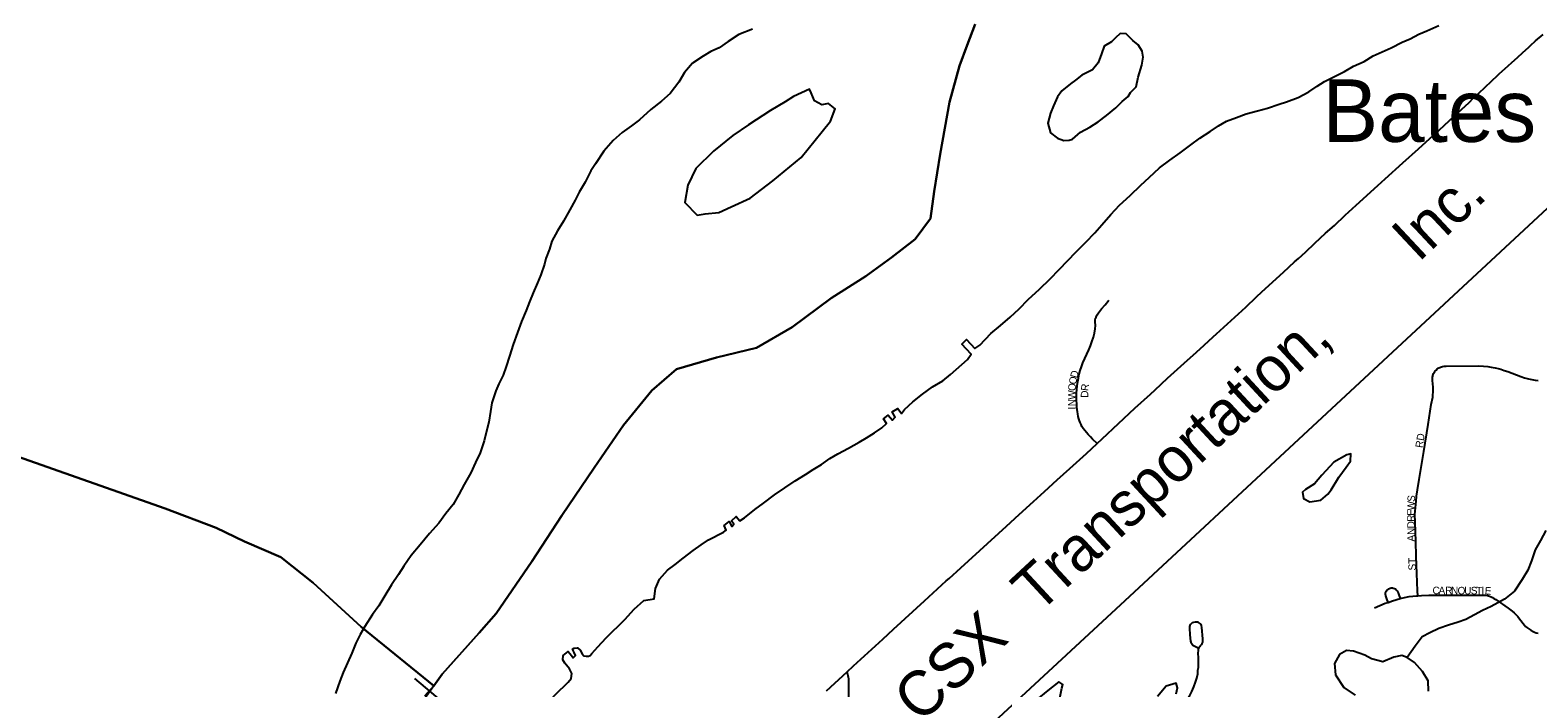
# Model space of a CAD drawing. Extents: x 1443599 to 1910620, y 1028088 to 1361369.
# Drawn here: x 1662843 to 1672898, y 1306313 to 1310700 of the extents above; entities that cross this region are included whole.
import ezdxf

# ---------------------------------------------------------------- set-up
doc = ezdxf.new("R2010")
doc.units = 0
for name, color, linetype in [('GM_X_Adjacent_County', 7, 'Continuous'), ('GM_X_Corporation', 7, 'Continuous'), ('GM_X_County', 7, 'Continuous'), ('GM_X_Interstate_Route', 7, 'Continuous'), ('GM_X_Major_River', 7, 'Continuous'), ('GM_X_Minor_Lake', 7, 'Continuous'), ('GM_X_Minor_River', 7, 'Continuous'), ('GM_X_Rail_Line', 7, 'Continuous'), ('GM_X_Rail_Line_Text', 7, 'Continuous'), ('GM_X_State_Route', 7, 'Continuous'), ('GM_X_Township', 7, 'Continuous'), ('GM_X_Township_Road', 7, 'Continuous'), ('GM_X_Township_Subdivision', 7, 'Continuous'), ('GM_X_Township_Subdivision_Text', 7, 'Continuous'), ('GM_X_Unincorporated_Text', 7, 'Continuous')]:
    doc.layers.add(name, color=color, linetype=linetype)

msp = doc.modelspace()

# ---------------------------------------------------------------- linework, layer by layer
at = {"layer": 'GM_X_Adjacent_County'}
msp.add_lwpolyline([(1669146, 1310740), (1669093, 1310600), (1669042, 1310462), (1668974, 1310219), (1668913, 1309874), (1668871, 1309624), (1668847, 1309444), (1668745, 1309307), (1668588, 1309184), (1668416, 1309060), (1668185, 1308912), (1667925, 1308720), (1667686, 1308581), (1667420, 1308516), (1667153, 1308439), (1666988, 1308297), (1666801, 1308065), (1666604, 1307780), (1666389, 1307462), (1666188, 1307157), (1665951, 1306810), (1665838, 1306681), (1665591, 1306405), (1665536, 1306327), (1665475, 1306259)], dxfattribs=at)
at = {"layer": 'GM_X_Corporation'}
for points in [[(1669146, 1310740), (1669093, 1310600), (1669042, 1310462), (1668974, 1310219), (1668913, 1309874), (1668871, 1309624), (1668847, 1309444), (1668745, 1309307), (1668588, 1309184), (1668416, 1309060), (1668185, 1308912), (1667925, 1308720), (1667686, 1308581), (1667420, 1308516), (1667153, 1308439), (1666988, 1308297), (1666801, 1308065), (1666604, 1307780), (1666389, 1307462), (1666188, 1307157), (1665951, 1306810), (1665838, 1306681), (1665591, 1306405), (1665536, 1306327), (1665051, 1306720), (1664731, 1307013), (1664515, 1307184), (1664273, 1307289), (1664083, 1307381), (1663744, 1307510), (1662720, 1307870)], [(1662720, 1307870), (1663744, 1307510), (1664083, 1307381), (1664273, 1307289), (1664515, 1307184), (1664731, 1307013), (1665051, 1306720), (1665536, 1306327), (1665414, 1306157)]]:
    msp.add_lwpolyline(points, dxfattribs=at)
at = {"layer": 'GM_X_County'}
msp.add_lwpolyline([(1665475, 1306259), (1665536, 1306327), (1665591, 1306405), (1665838, 1306681), (1665951, 1306810), (1666188, 1307157), (1666389, 1307462), (1666604, 1307780), (1666801, 1308065), (1666988, 1308297), (1667153, 1308439), (1667420, 1308516), (1667686, 1308581), (1667925, 1308720), (1668185, 1308912), (1668416, 1309060), (1668588, 1309184), (1668745, 1309307), (1668847, 1309444), (1668871, 1309624), (1668913, 1309874), (1668974, 1310219), (1669042, 1310462), (1669093, 1310600), (1669146, 1310740)], dxfattribs=at)
at = {"layer": 'GM_X_Interstate_Route'}
msp.add_lwpolyline([(1665405, 1306375), (1665775, 1306065)], dxfattribs=at)
at = {"layer": 'GM_X_Major_River'}
msp.add_line((1670166, 1310258), (1670182, 1310284), dxfattribs=at)
for points in [[(1667660, 1310706), (1667569, 1310671), (1667497, 1310625), (1667437, 1310582), (1667383, 1310558), (1667331, 1310526), (1667260, 1310479), (1667206, 1310417), (1667169, 1310353), (1667111, 1310277), (1667053, 1310226), (1666982, 1310170), (1666906, 1310103), (1666854, 1310063), (1666791, 1310017), (1666732, 1309964), (1666669, 1309892), (1666614, 1309809), (1666582, 1309762), (1666545, 1309686), (1666505, 1309620), (1666478, 1309567), (1666442, 1309501), (1666399, 1309425), (1666359, 1309361), (1666322, 1309293), (1666306, 1309239), (1666283, 1309177), (1666274, 1309140), (1666248, 1309069), (1666226, 1309015), (1666198, 1308949), (1666173, 1308887), (1666151, 1308831), (1666120, 1308757), (1666092, 1308683), (1666065, 1308603), (1666040, 1308525), (1666018, 1308457), (1665997, 1308399), (1665969, 1308342), (1665948, 1308295), (1665922, 1308214), (1665913, 1308157), (1665901, 1308085), (1665884, 1308017), (1665870, 1307961), (1665843, 1307881), (1665814, 1307816), (1665782, 1307748), (1665738, 1307670), (1665701, 1307602), (1665663, 1307536), (1665616, 1307476), (1665568, 1307412), (1665505, 1307343), (1665443, 1307267), (1665384, 1307197), (1665336, 1307125), (1665300, 1307070), (1665253, 1307000), (1665209, 1306928), (1665168, 1306860), (1665126, 1306802), (1665075, 1306722), (1665043, 1306668), (1665014, 1306611), (1664988, 1306545), (1664959, 1306479), (1664931, 1306415), (1664908, 1306357), (1664880, 1306275)], [(1669177, 1308599), (1669250, 1308676), (1669315, 1308729), (1669378, 1308785), (1669440, 1308842), (1669500, 1308903), (1669575, 1308973), (1669646, 1309042), (1669705, 1309104), (1669820, 1309222), (1669884, 1309287), (1669943, 1309349), (1669991, 1309402), (1670050, 1309470), (1670109, 1309533), (1670179, 1309598), (1670250, 1309667), (1670307, 1309717), (1670375, 1309782), (1670444, 1309834), (1670512, 1309881), (1670583, 1309936), (1670645, 1309980), (1670713, 1310025), (1670768, 1310062), (1670822, 1310092), (1670888, 1310117), (1670953, 1310142), (1671029, 1310161), (1671095, 1310179), (1671173, 1310206), (1671223, 1310223), (1671299, 1310250), (1671371, 1310288), (1671426, 1310327), (1671476, 1310357), (1671546, 1310394), (1671609, 1310425), (1671669, 1310459), (1671739, 1310492), (1671801, 1310529), (1671860, 1310556), (1671919, 1310582), (1671994, 1310619), (1672046, 1310642), (1672105, 1310674), (1672159, 1310695), (1672238, 1310732)], [(1670182, 1310284), (1670220, 1310321), (1670233, 1310387), (1670258, 1310467), (1670265, 1310521), (1670259, 1310561), (1670232, 1310602), (1670198, 1310632), (1670153, 1310675), (1670113, 1310677), (1670081, 1310649), (1670055, 1310622), (1670006, 1310594), (1669988, 1310542), (1669965, 1310483), (1669927, 1310435), (1669856, 1310400), (1669814, 1310366), (1669782, 1310342), (1669723, 1310295), (1669695, 1310255), (1669668, 1310196), (1669648, 1310146), (1669631, 1310080), (1669648, 1310015), (1669695, 1309979), (1669737, 1309964), (1669773, 1309966), (1669795, 1309974), (1669847, 1310019), (1669910, 1310052), (1669966, 1310088), (1670022, 1310131), (1670083, 1310181), (1670127, 1310224), (1670166, 1310258)], [(1668125, 1310023), (1668181, 1310093), (1668212, 1310175), (1668168, 1310211), (1668122, 1310202), (1668075, 1310228), (1668051, 1310282), (1668040, 1310306), (1667933, 1310257), (1667879, 1310222), (1667781, 1310164), (1667634, 1310069), (1667530, 1309998), (1667401, 1309892), (1667282, 1309777), (1667230, 1309667), (1667209, 1309551), (1667292, 1309466), (1667344, 1309476), (1667436, 1309483), (1667518, 1309521), (1667644, 1309580), (1667795, 1309695)], [(1667795, 1309695), (1667984, 1309851), (1668125, 1310023)], [(1669094, 1308503), (1669119, 1308539), (1669056, 1308606), (1669088, 1308636), (1669143, 1308577), (1669177, 1308599)], [(1668675, 1308170), (1668730, 1308221), (1668794, 1308271), (1668860, 1308320), (1668929, 1308361), (1668981, 1308403), (1669094, 1308503)], [(1668522, 1308047), (1668554, 1308077), (1668535, 1308107), (1668565, 1308131), (1668594, 1308099), (1668613, 1308118), (1668593, 1308155), (1668629, 1308176), (1668655, 1308144), (1668675, 1308170)], [(1667606, 1307447), (1667677, 1307502), (1667733, 1307544), (1667808, 1307601), (1667876, 1307648), (1667944, 1307695), (1668013, 1307737), (1668065, 1307770), (1668121, 1307804), (1668176, 1307843), (1668230, 1307874), (1668301, 1307912), (1668371, 1307951), (1668421, 1307980), (1668474, 1308014), (1668522, 1308047)], [(1667466, 1307351), (1667484, 1307364), (1667472, 1307395), (1667504, 1307422), (1667522, 1307390), (1667536, 1307406), (1667520, 1307428), (1667551, 1307456), (1667576, 1307427), (1667606, 1307447)], [(1666628, 1306586), (1666685, 1306647), (1666810, 1306769), (1666872, 1306837), (1666935, 1306896), (1667005, 1306907), (1667014, 1306975), (1667041, 1307039), (1667093, 1307099), (1667144, 1307136), (1667198, 1307179), (1667264, 1307229), (1667317, 1307268), (1667367, 1307300), (1667466, 1307351)], [(1666417, 1306337), (1666431, 1306351), (1666452, 1306375), (1666456, 1306409), (1666440, 1306439), (1666409, 1306478), (1666395, 1306500), (1666398, 1306528), (1666430, 1306555), (1666453, 1306530), (1666465, 1306513), (1666480, 1306529), (1666472, 1306549), (1666460, 1306571), (1666472, 1306577), (1666494, 1306581), (1666512, 1306564), (1666524, 1306540), (1666535, 1306526), (1666551, 1306524), (1666567, 1306524), (1666577, 1306530), (1666589, 1306542), (1666628, 1306586)], [(1665439, 1304992), (1665448, 1305064), (1665462, 1305118), (1665483, 1305192), (1665506, 1305262), (1665529, 1305330), (1665554, 1305398), (1665584, 1305461), (1665617, 1305525), (1665654, 1305588), (1665704, 1305654), (1665759, 1305718), (1665816, 1305783), (1665877, 1305843), (1665941, 1305896), (1665997, 1305941), (1666048, 1305985), (1666089, 1306025), (1666165, 1306094), (1666238, 1306163), (1666302, 1306222), (1666359, 1306282), (1666417, 1306337)]]:
    msp.add_lwpolyline(points, dxfattribs=at)
at = {"layer": 'GM_X_Minor_Lake'}
msp.add_line((1671570, 1307718), (1671621, 1307785), dxfattribs=at)
for points in [[(1671621, 1307785), (1671649, 1307825), (1671652, 1307873), (1671624, 1307867), (1671537, 1307818), (1671458, 1307731), (1671408, 1307674), (1671349, 1307636), (1671329, 1307618), (1671335, 1307576), (1671378, 1307554), (1671450, 1307565), (1671497, 1307604), (1671521, 1307634), (1671570, 1307718)], [(1672170, 1306291), (1672167, 1306361), (1672129, 1306422), (1672076, 1306483), (1672027, 1306516), (1671991, 1306528), (1671937, 1306517), (1671865, 1306487), (1671789, 1306506), (1671744, 1306531), (1671668, 1306558), (1671623, 1306563), (1671576, 1306535), (1671542, 1306476), (1671549, 1306399), (1671604, 1306316), (1671679, 1306265)], [(1669624, 1305963), (1669669, 1306004), (1669687, 1306054), (1669696, 1306124), (1669705, 1306222), (1669724, 1306310), (1669731, 1306336), (1669703, 1306354), (1669630, 1306295), (1669582, 1306256), (1669516, 1306202), (1669479, 1306153), (1669466, 1306105), (1669422, 1306071), (1669352, 1306032), (1669293, 1305971), (1669262, 1305913), (1669256, 1305883), (1669348, 1305856), (1669441, 1305869), (1669518, 1305896), (1669566, 1305929)], [(1670486, 1306274), (1670494, 1306314), (1670487, 1306344), (1670419, 1306325), (1670362, 1306256)]]:
    msp.add_lwpolyline(points, dxfattribs=at)
at = {"layer": 'GM_X_Minor_River'}
msp.add_lwpolyline([(1672952, 1307362), (1672915, 1307296), (1672880, 1307234), (1672855, 1307160), (1672832, 1307099), (1672794, 1307035), (1672743, 1306959), (1672676, 1306904), (1672588, 1306855), (1672530, 1306828), (1672475, 1306800), (1672419, 1306769), (1672367, 1306752), (1672303, 1306732), (1672237, 1306709), (1672177, 1306680), (1672126, 1306653), (1672080, 1306591), (1672027, 1306516)], dxfattribs=at)
at = {"layer": 'GM_X_Rail_Line'}
msp.add_lwpolyline([(1662816, 1300093), (1662986, 1300251), (1663554, 1300778), (1665963, 1303015), (1667077, 1304050), (1667891, 1304807), (1670146, 1306896), (1673620, 1310125), (1673744, 1310239)], dxfattribs=at)
at = {"layer": 'GM_X_State_Route'}
msp.add_lwpolyline([(1668155, 1306293), (1668291, 1306419), (1668335, 1306460), (1668529, 1306637), (1668601, 1306704), (1668808, 1306893), (1668953, 1307026), (1668972, 1307042), (1669051, 1307114), (1669354, 1307392), (1669438, 1307469), (1669535, 1307556), (1669608, 1307623), (1669693, 1307700), (1669778, 1307776), (1669888, 1307876), (1669959, 1307943), (1669992, 1307974), (1670211, 1308178), (1670314, 1308271), (1670345, 1308300), (1670429, 1308378), (1670540, 1308479), (1670622, 1308553), (1670673, 1308599), (1670733, 1308654), (1670755, 1308674), (1670854, 1308764), (1670950, 1308853), (1671022, 1308921), (1671058, 1308954), (1671201, 1309085), (1671276, 1309154), (1671301, 1309177), (1671349, 1309220), (1671412, 1309279), (1671483, 1309345), (1671542, 1309398), (1671614, 1309465), (1671687, 1309532), (1671832, 1309665), (1671881, 1309709), (1671998, 1309814), (1672103, 1309909), (1672179, 1309977), (1672240, 1310034), (1672310, 1310097), (1672392, 1310173), (1672437, 1310216), (1672469, 1310248), (1672495, 1310271), (1672557, 1310329), (1672581, 1310352), (1672641, 1310408), (1672701, 1310463), (1672726, 1310485), (1672762, 1310518), (1672799, 1310551), (1672835, 1310585), (1672849, 1310597), (1672883, 1310629), (1672933, 1310672)], dxfattribs=at)
at = {"layer": 'GM_X_Township'}
msp.add_lwpolyline([(1665475, 1306259), (1665536, 1306327), (1665591, 1306405), (1665838, 1306681), (1665951, 1306810), (1666188, 1307157), (1666389, 1307462), (1666604, 1307780), (1666801, 1308065), (1666988, 1308297), (1667153, 1308439), (1667420, 1308516), (1667686, 1308581), (1667925, 1308720), (1668185, 1308912), (1668416, 1309060), (1668588, 1309184), (1668745, 1309307), (1668847, 1309444), (1668871, 1309624), (1668913, 1309874), (1668974, 1310219), (1669042, 1310462), (1669093, 1310600), (1669146, 1310740)], dxfattribs=at)
at = {"layer": 'GM_X_Township_Road'}
msp.add_lwpolyline([(1668301, 1305765), (1668301, 1305781), (1668302, 1306033), (1668303, 1306124), (1668304, 1306335), (1668302, 1306363), (1668302, 1306374), (1668300, 1306382), (1668298, 1306394), (1668296, 1306403), (1668291, 1306419)], dxfattribs=at)
at = {"layer": 'GM_X_Township_Subdivision'}
for points in [[(1669959, 1307943), (1669929, 1307973), (1669915, 1307987), (1669900, 1308002), (1669887, 1308016), (1669876, 1308029), (1669865, 1308044), (1669858, 1308057), (1669852, 1308070), (1669846, 1308083), (1669841, 1308094), (1669837, 1308108), (1669833, 1308124), (1669830, 1308140), (1669828, 1308154), (1669826, 1308170), (1669824, 1308188), (1669823, 1308209), (1669822, 1308228), (1669821, 1308254), (1669822, 1308280), (1669824, 1308301), (1669826, 1308328), (1669830, 1308356), (1669834, 1308378), (1669840, 1308406), (1669846, 1308429), (1669855, 1308455), (1669864, 1308482), (1669903, 1308567), (1669914, 1308594), (1669924, 1308621), (1669934, 1308652), (1669941, 1308679), (1669945, 1308708), (1669947, 1308729), (1669946, 1308754), (1669946, 1308766), (1669949, 1308778), (1669952, 1308786), (1669955, 1308792), (1669959, 1308801), (1669968, 1308815), (1669989, 1308841), (1670012, 1308868), (1670036, 1308898)], [(1672098, 1306928), (1672096, 1306961), (1672092, 1307077), (1672087, 1307192), (1672084, 1307290), (1672080, 1307419), (1672079, 1307469), (1672082, 1307515), (1672086, 1307558), (1672089, 1307592), (1672095, 1307634), (1672106, 1307702), (1672137, 1307889), (1672166, 1308070), (1672187, 1308203), (1672197, 1308251), (1672199, 1308268), (1672201, 1308285), (1672201, 1308302), (1672200, 1308318), (1672198, 1308341), (1672196, 1308364), (1672196, 1308386), (1672197, 1308392), (1672197, 1308396), (1672200, 1308403), (1672203, 1308410), (1672207, 1308417), (1672211, 1308423), (1672214, 1308427), (1672218, 1308432), (1672222, 1308435), (1672228, 1308441), (1672234, 1308445), (1672239, 1308448), (1672245, 1308451), (1672250, 1308453), (1672255, 1308455), (1672262, 1308456), (1672274, 1308458), (1672288, 1308459), (1672502, 1308461), (1672535, 1308459), (1672564, 1308457), (1672588, 1308453), (1672614, 1308447), (1672633, 1308443), (1672651, 1308438), (1672673, 1308431), (1672698, 1308423), (1672784, 1308390), (1672809, 1308381), (1672837, 1308374), (1672858, 1308370), (1672880, 1308366), (1672901, 1308363)], [(1671899, 1306883), (1671891, 1306906), (1671884, 1306926), (1671884, 1306931), (1671883, 1306936), (1671883, 1306942), (1671883, 1306947), (1671885, 1306951), (1671886, 1306956), (1671889, 1306961), (1671893, 1306966), (1671898, 1306970), (1671902, 1306973), (1671908, 1306976), (1671914, 1306978), (1671921, 1306980), (1671928, 1306980), (1671934, 1306979), (1671942, 1306976), (1671949, 1306973), (1671954, 1306967), (1671960, 1306961), (1671962, 1306956), (1671967, 1306947), (1671972, 1306933), (1671980, 1306909)], [(1671808, 1306848), (1671881, 1306877), (1671899, 1306883)], [(1671899, 1306883), (1671928, 1306894), (1671980, 1306909)], [(1671980, 1306909), (1672008, 1306916), (1672040, 1306922), (1672090, 1306927), (1672098, 1306928)], [(1672098, 1306928), (1672123, 1306930), (1672172, 1306931), (1672237, 1306931), (1672253, 1306931), (1672284, 1306931), (1672300, 1306931), (1672331, 1306931), (1672347, 1306932), (1672495, 1306931), (1672550, 1306931), (1672563, 1306929), (1672575, 1306925), (1672586, 1306920), (1672596, 1306915), (1672605, 1306910), (1672618, 1306902), (1672700, 1306844), (1672727, 1306825), (1672740, 1306814), (1672752, 1306802), (1672765, 1306789), (1672777, 1306774), (1672810, 1306731), (1672817, 1306723), (1672826, 1306715), (1672839, 1306706), (1672852, 1306698), (1672867, 1306690), (1672877, 1306685), (1672887, 1306681), (1672900, 1306678)], [(1670640, 1306584), (1670644, 1306590), (1670649, 1306596), (1670655, 1306603), (1670660, 1306610), (1670663, 1306618), (1670665, 1306629), (1670665, 1306641), (1670657, 1306716), (1670655, 1306728), (1670652, 1306735), (1670648, 1306741), (1670642, 1306745), (1670636, 1306749), (1670629, 1306751), (1670622, 1306752), (1670613, 1306752), (1670601, 1306750), (1670593, 1306746), (1670587, 1306741), (1670581, 1306735), (1670578, 1306729), (1670576, 1306722), (1670575, 1306712), (1670578, 1306667), (1670582, 1306625), (1670584, 1306617), (1670588, 1306611), (1670592, 1306605), (1670598, 1306598), (1670606, 1306593), (1670633, 1306580)], [(1670631, 1306431), (1670634, 1306449), (1670634, 1306480), (1670634, 1306513), (1670633, 1306545), (1670634, 1306562), (1670636, 1306576), (1670640, 1306583), (1670640, 1306584)], [(1670456, 1306117), (1670472, 1306131), (1670494, 1306152), (1670518, 1306176), (1670537, 1306200), (1670550, 1306215), (1670560, 1306233), (1670575, 1306257), (1670591, 1306288), (1670604, 1306319), (1670615, 1306351), (1670624, 1306377), (1670630, 1306407), (1670631, 1306431)]]:
    msp.add_lwpolyline(points, dxfattribs=at)

# ---------------------------------------------------------------- texts
at = {"layer": 'GM_X_Rail_Line_Text'}
for s, rotation, p in [('Inc.', 43.0919, (1672101, 1309146)), ('Transportation,', 42.7995, (1669565, 1306800)), ('CSX', 42.9356, (1668778, 1306068))]:
    msp.add_text(s, height=299, rotation=rotation, dxfattribs=at).set_placement(p)
at = {"layer": 'GM_X_Township_Subdivision_Text'}
for s, rotation, p in [('O', 79.0715, (1669818, 1308334)), ('D', 74.8292, (1669826, 1308376)), ('O', 86.6772, (1669815, 1308292)), ('W', 89.8823, (1669815, 1308235)), ('D', 89.6285, (1669900, 1308248)), ('R', 82.9894, (1669900, 1308291)), ('N', 89.8907, (1669815, 1308191)), ('I', 89.9125, (1669815, 1308169)), ('RD', 81.0309, (1672130, 1307911)), ('W', 89.5461, (1672077, 1307496)), ('S', 85.2137, (1672077, 1307552)), ('E', 89.9454, (1672077, 1307461)), ('R', 89.9757, (1672077, 1307421)), ('D', 89.9703, (1672077, 1307377)), ('N', 89.9563, (1672077, 1307333)), ('A', 89.9781, (1672077, 1307289)), ('ST', 90, (1672085, 1307096)), ('C', 359.8543, (1672196, 1306938)), ('A', 359.9028, (1672236, 1306938)), ('R', 359.8543, (1672280, 1306938)), ('N', 359.8687, (1672319, 1306938)), ('O', 359.9028, (1672363, 1306937)), ('U', 359.8688, (1672407, 1306937)), ('S', 359.8688, (1672451, 1306937)), ('T', 359.8361, (1672486, 1306937)), ('I', 359.9114, (1672522, 1306937)), ('E', 356.0623, (1672543, 1306937))]:
    msp.add_text(s, height=50, rotation=rotation, dxfattribs=at).set_placement(p)
at = {"layer": 'GM_X_Unincorporated_Text'}
msp.add_text('Bates', height=417, rotation=0, dxfattribs=at).set_placement((1671461, 1309955))

doc.saveas('drawing.dxf')
